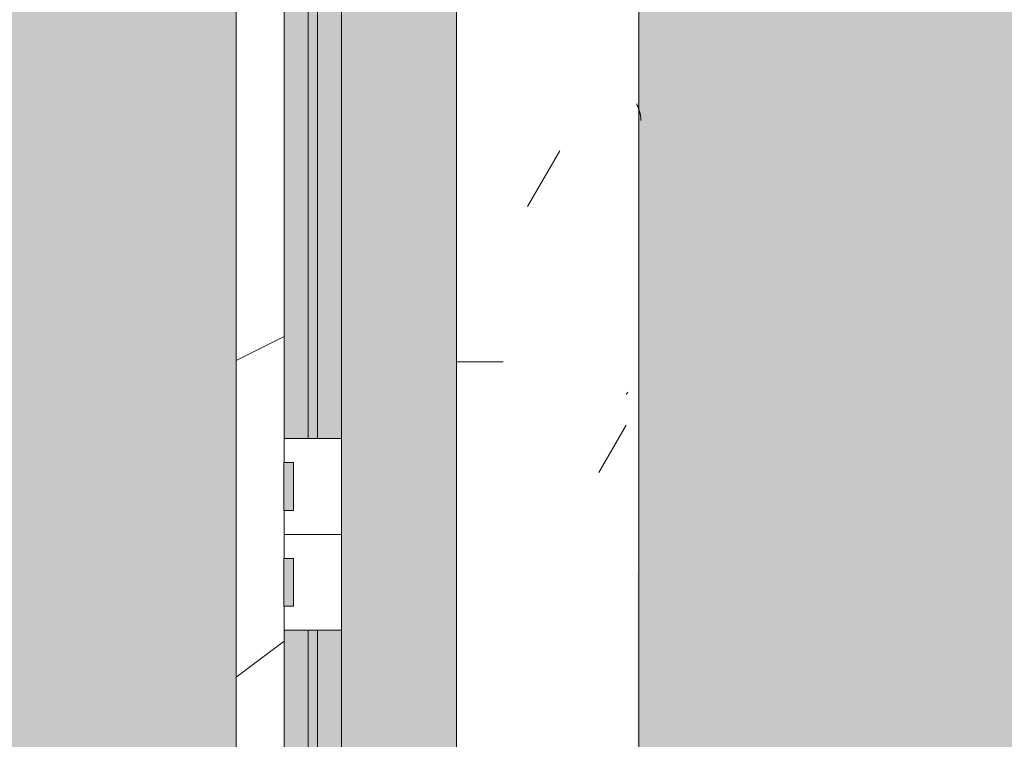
# Model space of a CAD drawing. Header units: millimetres. Extents: x 5980700 to 6194397, y -12939 to 2351883.
# Tile 201 of 587: x 6060451 to 6060965, y -6756 to -6380. Entities that reach past the tile are written whole.
import ezdxf

# ---------------------------------------------------------------- set-up
doc = ezdxf.new("R2010")
doc.units = ezdxf.units.MM
for name, color, linetype, lineweight in [('A-DOOR-FRAM', 31, 'Continuous', 18), ('A-DOOR-GLAZ', 31, 'Continuous', 9), ('A-FLOR-PATT', 8, 'Continuous', 18), ('A-GLAZ', 151, 'Continuous', 9), ('A-GLAZ-SILL', 1, 'Continuous', 9), ('A-WALL', 113, 'Continuous', 18), ('A-WALL-PATT', 111, 'Continuous', 25)]:
    doc.layers.add(name, color=color, linetype=linetype, lineweight=lineweight)
pattern_1 = [(135, (-6648.941, -20191.887), (-449.0128060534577, -449.0128060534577), []), (135, (-6648.941, -20033.137), (-898.0256121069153, 5.684341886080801e-14), []), (135, (-6648.941, -20350.637), (-898.0256121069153, 5.684341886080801e-14), [])]

# ---------------------------------------------------------------- blocks, each defined once
blk = doc.blocks.new('FX-HRT-JANELA_CORRER-4FLS - 270x190cm-4FLS-ALU-3_0cmFolha 5-V49-PLANTA DE CAIMENTO DE PISOS - TÉRREO')
at = {"layer": 'A-DOOR-FRAM', "lineweight": 5}
h = blk.add_hatch(color=251, dxfattribs=at)
h.paths.add_polyline_path([(-50.00000000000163, -77.49999999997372), (-50.00000000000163, -64.99999999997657), (-639.9999999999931, -64.99999999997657), (-639.9999999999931, -77.49999999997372), (-608.7619817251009, -77.49999999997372)])
h.paths.add_polyline_path([(-50.00000000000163, -59.99999999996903), (-50.00000000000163, -47.49999999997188), (-639.9999999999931, -47.49999999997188), (-639.9999999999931, -59.99999999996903), (-608.7619817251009, -59.99999999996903)])
h = blk.add_hatch(color=251, dxfattribs=at)
h.paths.add_polyline_path([(639.9999999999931, -47.49999999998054), (49.99999999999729, -47.49999999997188), (49.99999999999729, -59.9999999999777), (639.9999999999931, -59.9999999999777), (639.9999999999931, -57.49999999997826)])
h.paths.add_polyline_path([(639.9999999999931, -77.49999999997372), (639.9999999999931, -64.99999999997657), (49.99999999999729, -64.99999999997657), (49.99999999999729, -77.49999999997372), (155.8075846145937, -77.49999999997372)])
at = {"layer": 'A-DOOR-GLAZ', "lineweight": 5}
for points in [[(-50.00000000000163, -64.99999999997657), (-50.00000000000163, -59.99999999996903), (-639.9999999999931, -59.99999999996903), (-639.9999999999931, -64.99999999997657), (-608.7619817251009, -64.99999999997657)], [(639.9999999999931, -64.99999999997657), (639.9999999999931, -59.9999999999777), (49.99999999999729, -59.9999999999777), (49.99999999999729, -64.99999999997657), (155.8075846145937, -64.99999999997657)]]:
    blk.add_hatch(color=255, dxfattribs=at).paths.add_polyline_path(points)
at = {"layer": 'A-GLAZ', "lineweight": 5}
h = blk.add_hatch(color=251, dxfattribs=at)
h.paths.add_polyline_path([(1329.999999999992, -17.49999999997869), (1329.999999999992, 12.50000000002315), (-1329.999999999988, 12.50000000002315), (-1329.999999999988, -17.49999999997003), (-639.9999999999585, -17.49999999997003), (-639.9999999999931, -47.49999999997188), (639.9999999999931, -47.49999999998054), (639.9999999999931, -17.49999999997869), (1302.66193412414, -17.49999999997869)])
h.paths.add_polyline_path([(1329.999999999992, -57.49999999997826), (1329.999999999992, -47.49999999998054), (690.0000000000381, -47.49999999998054), (689.9999999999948, -77.49999999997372), (1329.999999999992, -77.49999999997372)])
h.paths.add_polyline_path([(-689.9999999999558, -47.49999999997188), (-1329.999999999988, -47.49999999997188), (-1329.999999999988, -77.49999999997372), (-689.9999999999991, -77.49999999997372), (-689.9999999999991, -57.49999999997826)])
h = blk.add_hatch(dxfattribs=at)
h.set_pattern_fill('FP_71', color=256, style=0, pattern_type=2)
h.set_pattern_definition(pattern_1)
h.paths.add_polyline_path([(0, -47.49999999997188), (-50.00000000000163, -47.49999999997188), (-50.00000000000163, -77.49999999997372), (-37.50000000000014, -77.49999999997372), (-37.50000000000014, -72.49999999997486), (-12.50000000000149, -72.49999999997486), (-12.50000000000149, -77.49999999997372), (0, -77.49999999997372), (0, -57.49999999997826)])
h.paths.add_polyline_path([(-639.9999999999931, -47.49999999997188), (-689.9999999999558, -47.49999999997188), (-689.9999999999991, -77.49999999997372), (-639.9999999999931, -77.49999999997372), (-639.9999999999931, -57.49999999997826)])
h = blk.add_hatch(dxfattribs=at)
h.set_pattern_fill('FP_71', color=256, style=0, pattern_type=2)
h.set_pattern_definition(pattern_1)
h.paths.add_polyline_path([(690.0000000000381, -47.49999999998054), (639.9999999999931, -47.49999999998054), (639.9999999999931, -77.49999999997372), (689.9999999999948, -77.49999999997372), (689.9999999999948, -57.49999999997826)])
h.paths.add_polyline_path([(49.99999999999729, -77.49999999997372), (49.99999999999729, -47.49999999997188), (0, -47.49999999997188), (0, -77.49999999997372), (12.49999999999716, -77.49999999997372), (12.49999999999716, -72.49999999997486), (37.50000000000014, -72.49999999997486), (37.50000000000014, -77.49999999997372)])
for points in [[(-12.50000000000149, -72.49999999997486), (-37.50000000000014, -72.49999999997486), (-37.50000000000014, -77.59999999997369), (-12.50000000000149, -77.49999999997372)], [(37.50000000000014, -72.49999999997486), (12.49999999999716, -72.49999999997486), (12.49999999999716, -77.59999999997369), (37.50000000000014, -77.49999999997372)]]:
    blk.add_hatch(color=137, dxfattribs=at).paths.add_polyline_path(points)
at = {"layer": 'A-DOOR-FRAM', "color": 90, "lineweight": 5}
for p, q in [((-50.00000000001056, -47.49999999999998), (-640.0000000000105, -47.49999999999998)), ((49.99999999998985, -47.49999999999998), (639.9999999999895, -47.49999999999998)), ((-640.0000000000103, -77.49999999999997), (-50.00000000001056, -77.49999999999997)), ((639.9999999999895, -77.49999999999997), (49.99999999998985, -77.49999999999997))]:
    blk.add_line(p, q, dxfattribs=at)
at = {"layer": 'A-DOOR-FRAM', "color": 250, "lineweight": 5}
for p, q in [((-50.00000000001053, -47.49999999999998), (-50.00000000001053, -77.49999999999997)), ((-1.035491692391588e-11, -47.49999999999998), (-50.00000000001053, -47.49999999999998)), ((-1.035491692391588e-11, -47.49999999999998), (49.99999999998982, -47.49999999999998)), ((-1.028723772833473e-11, -77.49999999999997), (-1.035491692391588e-11, -47.49999999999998)), ((-1.042259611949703e-11, -77.49999999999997), (-1.035491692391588e-11, -47.49999999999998)), ((49.99999999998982, -47.49999999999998), (49.99999999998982, -77.49999999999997)), ((-50.00000000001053, -77.49999999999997), (-37.5000000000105, -77.49999999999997)), ((-12.50000000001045, -77.49999999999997), (-1.042259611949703e-11, -77.49999999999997)), ((12.49999999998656, -77.49999999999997), (-1.028723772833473e-11, -77.49999999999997)), ((49.99999999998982, -77.49999999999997), (37.49999999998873, -77.49999999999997))]:
    blk.add_line(p, q, dxfattribs=at)
at = {"layer": 'A-DOOR-GLAZ', "color": 250, "lineweight": 5}
for p, q in [((-50.00000000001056, -59.99999999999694), (-640.0000000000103, -59.99999999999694)), ((-50.00000000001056, -64.99999999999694), (-50.00000000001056, -59.99999999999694)), ((49.99999999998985, -64.99999999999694), (49.99999999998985, -59.99999999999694)), ((49.99999999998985, -59.99999999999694), (639.9999999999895, -59.99999999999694)), ((-640.0000000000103, -64.99999999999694), (-50.00000000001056, -64.99999999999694)), ((639.9999999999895, -64.99999999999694), (49.99999999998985, -64.99999999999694))]:
    blk.add_line(p, q, dxfattribs=at)
at = {"layer": 'A-GLAZ', "color": 90, "lineweight": 5}
for p, q in [((1329.999999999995, 12.49999999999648), (-1330.000000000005, 12.49999999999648)), ((-37.50000000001, -72.50000000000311), (-12.50000000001, -72.50000000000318)), ((-37.50000000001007, -72.5000000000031), (-37.50000000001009, -77.6000000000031)), ((-12.50000000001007, -72.50000000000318), (-12.50000000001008, -77.60000000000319)), ((12.49999999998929, -72.50000000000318), (37.4999999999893, -72.50000000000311)), ((12.49999999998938, -77.60000000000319), (12.49999999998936, -72.50000000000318)), ((37.49999999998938, -77.6000000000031), (37.49999999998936, -72.5000000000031)), ((-12.50000000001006, -77.6000000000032), (-37.50000000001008, -77.60000000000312)), ((37.49999999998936, -77.60000000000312), (12.49999999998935, -77.6000000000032))]:
    blk.add_line(p, q, dxfattribs=at)
blk = doc.blocks.new('FP_51-PLANTA DE CAIMENTO DE PISOS - TÉRREO')
at = {"layer": 'A-GLAZ-SILL', "lineweight": 5}
for p, q in [((-221.2470318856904, 107.8102040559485), (-221.0233147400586, 107.8786702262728)), ((-221.0233147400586, 107.8786702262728), (-220.7995975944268, 107.9444239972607)), ((-220.7995975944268, 107.9444239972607), (-220.5758804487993, 108.007439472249)), ((-220.5758804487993, 108.007439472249), (-220.3521633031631, 108.0676918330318)), ((-220.3521633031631, 108.0676918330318), (-220.1284461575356, 108.1251573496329)), ((-220.1284461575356, 108.1251573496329), (-219.9047290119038, 108.1798133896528)), ((-219.9047290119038, 108.1798133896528), (-219.681011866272, 108.2316384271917)), ((-219.681011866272, 108.2316384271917), (-219.4572947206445, 108.2806120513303)), ((-219.4572947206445, 108.2806120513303), (-219.2335775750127, 108.3267149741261)), ((-219.2335775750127, 108.3267149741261), (-219.0098604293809, 108.3699290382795)), ((-219.0098604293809, 108.3699290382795), (-218.7861432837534, 108.4102372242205)), ((-218.7861432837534, 108.4102372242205), (-218.5624261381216, 108.4476236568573)), ((-218.5624261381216, 108.4476236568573), (-218.3387089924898, 108.4820736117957)), ((-218.3387089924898, 108.4820736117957), (-218.114991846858, 108.5135735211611)), ((-218.114991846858, 108.5135735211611), (-217.8912747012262, 108.5421109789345)), ((-217.8912747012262, 108.5421109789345), (-217.6675575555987, 108.5676747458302)), ((-217.6675575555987, 108.5676747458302), (-217.4438404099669, 108.5902547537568)), ((-217.4438404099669, 108.5902547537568), (-217.2201232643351, 108.6098421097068)), ((-217.2201232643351, 108.6098421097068), (-216.9964061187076, 108.6264290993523)), ((-216.9964061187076, 108.6264290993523), (-216.7726889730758, 108.6400091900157)), ((-216.7726889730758, 108.6400091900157), (-216.5489718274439, 108.6505770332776)), ((-216.5489718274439, 108.6505770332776), (-216.3252546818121, 108.6581284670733)), ((-216.3252546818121, 108.6581284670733), (-216.1015375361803, 108.6626605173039)), ((-224.8265062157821, 106.370996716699), (-224.6027890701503, 106.478503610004)), ((-224.6027890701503, 106.478503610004), (-224.3790719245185, 106.5838495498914)), ((-224.3790719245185, 106.5838495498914), (-224.155354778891, 106.686993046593)), ((-224.155354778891, 106.686993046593), (-223.9316376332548, 106.7878934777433)), ((-223.9316376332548, 106.7878934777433), (-223.7079204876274, 106.886511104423)), ((-223.7079204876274, 106.886511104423), (-223.4842033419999, 106.9828070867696)), ((-223.4842033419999, 106.9828070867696), (-223.2604861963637, 107.0767434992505)), ((-223.2604861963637, 107.0767434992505), (-223.0367690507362, 107.1682833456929)), ((-223.0367690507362, 107.1682833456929), (-222.8130519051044, 107.2573905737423)), ((-222.8130519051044, 107.2573905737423), (-222.5893347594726, 107.3440300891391)), ((-222.5893347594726, 107.3440300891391), (-222.3656176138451, 107.4281677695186)), ((-222.3656176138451, 107.4281677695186), (-222.141900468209, 107.5097704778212)), ((-222.141900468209, 107.5097704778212), (-221.9181833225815, 107.5888060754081)), ((-221.9181833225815, 107.5888060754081), (-221.6944661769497, 107.6652434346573)), ((-221.6944661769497, 107.6652434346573), (-221.4707490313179, 107.7390524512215)), ((-221.4707490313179, 107.7390524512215), (-221.2470318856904, 107.8102040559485)), ((-74.0129320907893, 101.6063863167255), (-74.23896800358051, 101.7596031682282)), ((-73.78689617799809, 101.4529223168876), (-74.0129320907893, 101.6063863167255)), ((-73.56086026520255, 101.2992728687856), (-73.78689617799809, 101.4529223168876)), ((-73.33482435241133, 101.1454997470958), (-73.56086026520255, 101.2992728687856)), ((-73.10878843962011, 100.9916647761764), (-73.33482435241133, 101.1454997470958))]:
    blk.add_line(p, q, dxfattribs=at)
at = {"layer": 'A-GLAZ-SILL', "color": 90, "lineweight": 5}
blk.add_line((1374.999999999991, 107.4999999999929), (-1374.999999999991, 107.4999999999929), dxfattribs=at)
blk = doc.blocks.new('CC_PEITORIL - PEITORIL-V50-PLANTA DE CAIMENTO DE PISOS - TÉRREO')
at = {"layer": 'A-GLAZ-SILL', "lineweight": 5}
h = blk.add_hatch(dxfattribs=at)
h.set_pattern_fill('FP_72', color=256, style=0, pattern_type=2)
h.set_pattern_definition([(90, (-6648.941, -20191.887), (-101.6, 406.4), [33.528, -271.272, 33.528, -1896.872]), (90, (-6648.941, -20191.887), (-101.6, 406.4), [-338.328, -271.272, 33.528, -576.072, -1016]), (90, (-6648.941, -20191.887), (-101.6, 406.4), [-1219.2, 33.528, -271.272, 33.528, -677.672]), (90, (-6648.941, -20191.887), (-101.6, 406.4), [-1557.528, -169.672, 33.528, -474.472]), (210, (-6699.741, -20039.487), (-301.1527240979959, -291.1881810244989), [33.528, -271.272, 33.528, -1896.872]), (210, (-6699.741, -20039.487), (-301.1527240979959, -291.1881810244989), [-338.328, -271.272, 33.528, -576.072, -1016]), (210, (-6699.741, -20039.487), (-301.1527240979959, -291.1881810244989), [-1219.2, 33.528, -271.272, 33.528, -677.672]), (210, (-6699.741, -20039.487), (-301.1527240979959, -291.1881810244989), [-1557.528, -169.672, 33.528, -474.472]), (329.9999999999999, (-6902.941, -19988.687), (402.7527240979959, -115.211818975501), [33.528, -271.272, 33.528, -1896.872]), (329.9999999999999, (-6902.941, -19988.687), (402.7527240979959, -115.211818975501), [-338.328, -271.272, 33.528, -576.072, -1016]), (329.9999999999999, (-6902.941, -19988.687), (402.7527240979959, -115.211818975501), [-1219.2, 33.528, -271.272, 33.528, -677.672]), (329.9999999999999, (-6902.941, -19988.687), (402.7527240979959, -115.211818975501), [-1557.528, -169.672, 33.528, -474.472])])
h.paths.add_polyline_path([(1374.999999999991, 100.9916647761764), (-1374.999999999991, 100.9916647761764), (-1374.999999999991, 77.5000000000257), (-1349.999999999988, 77.5000000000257), (-1349.999999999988, 12.50000000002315), (1349.999999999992, 12.50000000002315), (1349.999999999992, 77.5000000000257), (1374.999999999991, 77.5000000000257), (1374.999999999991, 89.72039300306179)])
h = blk.add_hatch(dxfattribs=at)
h.set_pattern_fill('FP_73', color=256, style=0, pattern_type=2)
h.set_pattern_definition([(306.87, (-8236.440999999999, -19556.887), (-3175.008507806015, 4762.494328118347), [793.75, -7143.75]), (296.565, (-7760.191, -18604.387), (1587.499067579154, -1587.501456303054), [1774.879, -1774.879]), (288.435, (-6966.441, -18604.387), (1587.50290376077, -3174.997452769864), [1004.024, -4016.092])])
h.paths.add_polyline_path([(1374.999999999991, 100.9916647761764), (-1374.999999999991, 100.9916647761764), (-1374.999999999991, 77.5000000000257), (-1349.999999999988, 77.5000000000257), (-1349.999999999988, 12.50000000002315), (1349.999999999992, 12.50000000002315), (1349.999999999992, 77.5000000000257), (1374.999999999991, 77.5000000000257), (1374.999999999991, 89.72039300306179)])
at = {"layer": 'A-GLAZ', "color": 90, "lineweight": 5}
blk.add_blockref('FP_51-PLANTA DE CAIMENTO DE PISOS - TÉRREO', (0, 0), dxfattribs=at)
blk = doc.blocks.new('BE-PMSa-MOD-ARQ-CONEXAODOFUTURO-EX-000-R_rvt-1-PLANTA DE CAIMENTO DE PISOS - TÉRREO')
at = {"layer": 'A-FLOR-PATT', "lineweight": 5}
h = blk.add_hatch(dxfattribs=at)
h.set_pattern_fill('FP_2', color=135, style=0, pattern_type=2)
h.set_pattern_definition([(0, (0, 0), (812.8, 203.2), [33.528, -576.072, 33.528, -576.072, -3251.2]), (0, (0, 0), (812.8, 203.2), [-1219.2, 33.528, -1185.672, 33.528, -576.072, -1422.4]), (0, (0, 0), (812.8, 203.2), [-3048, 33.528, -372.872, 33.528, -982.472]), (120, (304.8, 101.6), (-582.3763620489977, 602.3054481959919), [33.52799999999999, -576.0719999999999, 33.52799999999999, -576.0719999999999, -3251.199999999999]), (120, (304.8, 101.6), (-582.3763620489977, 602.3054481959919), [-1219.2, 33.52799999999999, -1185.672, 33.52799999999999, -576.0719999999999, -1422.4]), (120, (304.8, 101.6), (-582.3763620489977, 602.3054481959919), [-3048, 33.52799999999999, -372.8719999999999, 33.52799999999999, -982.4719999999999]), (240, (406.4, 508), (-230.4236379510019, -805.5054481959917), [33.528, -576.072, 33.528, -576.072, -3251.2]), (240, (406.4, 508), (-230.4236379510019, -805.5054481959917), [-1219.2, 33.528, -1185.672, 33.528, -576.072, -1422.4]), (240, (406.4, 508), (-230.4236379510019, -805.5054481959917), [-3048, 33.528, -372.872, 33.528, -982.472])])
h.paths.add_polyline_path([(13153.13200708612, -10125.84100563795), (14705.38782324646, -10125.84100563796), (14705.38782324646, -9779.8857164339), (14699.38782324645, -9779.8857164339), (14699.38782324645, -9763.237570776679), (14681.68558745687, -9763.757413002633), (14670.96395493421, -9768.482704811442), (14665.88782324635, -9780.73757077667), (14665.88782324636, -9856.278958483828), (14670.73620676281, -9865.0681674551), (14677.45883342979, -9868.493127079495), (14678.38782324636, -9869.242380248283), (14678.38782324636, -9881.040871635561), (14674.1436913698, -9882.10035906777), (14663.09686027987, -9878.012306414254), (14654.48340806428, -9869.156476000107), (14652.0250349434, -9859.981702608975), (14651.89263271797, -9855.73757077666), (14650.88782324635, -9855.73757077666), (14651.89263271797, -9780.73757077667), (14653.73085252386, -9770.127241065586), (14655.24199762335, -9764.487570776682), (14667.13782324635, -9752.591745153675), (14683.38782324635, -9748.23757077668), (14699.38782324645, -9748.23757077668), (14699.38782324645, -9731.589425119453), (14705.38782324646, -9731.589425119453), (14705.38782324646, -9705.737570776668), (14755.38782324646, -9705.737570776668), (14755.38782324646, -9754.737570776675), (14795.38782324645, -9754.737570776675), (14796.02424042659, -9756.737570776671), (14812.38782324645, -9756.737570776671), (14811.36426821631, -9815.737570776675), (14810.34779546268, -9815.737570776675), (14811.47778338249, -9818.171971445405), (14811.43015556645, -9819.291362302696), (14811.44856252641, -9820.918341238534), (14827.38782324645, -9827.197475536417), (14827.38782324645, -10125.84100563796), (21231.38515489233, -10125.84100563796), (21231.38515489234, 5919.158994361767), (12003.88515489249, 5918.472013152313), (12003.8851548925, 5447.158205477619), (12268.88333741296, 5447.158205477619), (12268.88333741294, 4674.158994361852), (15653.88333741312, 4674.158994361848), (15653.88333741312, 5447.158205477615), (15923.88333741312, 5447.15820547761), (15923.88333741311, 4674.158994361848), (19999.38682609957, 4674.158994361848), (19999.38682609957, 5447.158205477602), (20269.38682609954, 5447.158205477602), (20269.38682609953, 4280.731645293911), (20299.38682609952, 4280.731645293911), (20298.51487451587, 1530.731645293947), (20269.38682609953, 1530.731645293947), (20269.38682609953, 1143.558994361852), (20299.38682609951, 1143.558994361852), (20298.51487451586, -1606.441005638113), (20269.38682609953, -1606.441005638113), (20269.38682609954, -2040.191005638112), (20299.38682609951, -2040.191005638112), (20298.51487451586, -4790.191005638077), (20269.38682609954, -4790.191005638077), (20269.38682609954, -5273.941005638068), (20299.38682609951, -5273.941005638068), (20298.51487451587, -8023.941005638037), (20269.38682609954, -8023.941005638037), (20269.38682609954, -9308.841005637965), (19999.38682609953, -9308.841005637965), (19999.38682609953, -8513.841794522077), (19913.38333741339, -8513.841794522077), (19913.38333741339, -8347.825683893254), (19635.38599049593, -8347.825683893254), (19635.38599049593, -8377.825683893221), (16285.38599049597, -8376.953732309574), (16285.38599049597, -8347.825683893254), (15971.88333741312, -8347.825683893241), (15971.88333741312, -8513.84179452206), (15921.38515489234, -8513.84179452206), (15921.38515489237, -9312.594001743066), (15651.38515489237, -9312.594001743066), (15651.3851548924, -8513.84179452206), (15603.38515489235, -8513.841794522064), (15603.38515489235, -8377.825683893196), (12316.88333741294, -8377.82568389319), (12316.88333741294, -8513.841794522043), (12268.88333741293, -8513.841794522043), (12268.88333741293, -9312.59400174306), (11998.88333741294, -9312.59400174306), (11998.88333741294, -8513.841794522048), (11950.88333741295, -8513.841794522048), (11950.88333741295, -8347.825683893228), (11867.63333741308, -8347.825683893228), (11867.63333741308, -8377.82568389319), (8517.633337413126, -8376.953732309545), (8517.633337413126, -8347.825683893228), (8434.383337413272, -8347.825683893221), (8434.383337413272, -8468.841794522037), (8419.38333741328, -8468.841794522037), (8419.38333741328, -8498.841794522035), (8434.383337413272, -8498.841794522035), (8434.383337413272, -8513.841794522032), (8386.383337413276, -8513.841794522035), (8386.383337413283, -9312.594001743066), (8116.383337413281, -9312.594001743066), (8116.383337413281, -9125.841005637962), (2121.38333741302, -9125.841005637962), (2121.38333741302, -9312.594001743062), (1851.383337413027, -9312.594001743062), (1851.383337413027, -9125.841005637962), (-4143.616662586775, -9125.841005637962), (-4143.616662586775, -9312.594001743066), (-4413.616662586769, -9312.594001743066), (-4413.616662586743, -8513.841794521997), (-4461.61666258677, -8513.841794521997), (-4461.61666258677, -8498.841794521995), (-4446.616662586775, -8498.841794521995), (-4446.616662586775, -8468.841794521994), (-4461.61666258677, -8468.841794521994), (-4461.61666258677, -8347.825683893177), (-4547.366662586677, -8347.825683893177), (-4547.366662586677, -8377.825683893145), (-7897.36666258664, -8376.953732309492), (-7897.36666258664, -8347.825683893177), (-7983.116662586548, -8347.825683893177), (-7983.116662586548, -8513.841794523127), (-8031.114845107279, -8513.841794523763), (-8031.114845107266, -9308.841005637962), (-8301.114845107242, -9308.841005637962), (-8301.114845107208, -8513.84179452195), (-8349.116662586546, -8513.841794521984), (-8349.116662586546, -8347.825683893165), (-8354.864845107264, -8347.825683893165), (-8354.864845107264, -8377.825683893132), (-11704.86484510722, -8376.953732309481), (-11704.86484510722, -8347.825683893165), (-11710.61666258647, -8347.825683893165), (-11710.61666258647, -8513.841794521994), (-11758.61484510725, -8513.841794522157), (-11758.61484510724, -9308.841005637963), (-12028.61484510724, -9308.841005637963), (-12028.61484510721, -8513.841794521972), (-12076.61666258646, -8513.841794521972), (-12076.61666258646, -8347.825683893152), (-12498.61666258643, -8347.825683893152), (-12498.61666258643, -8377.82568389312), (-15848.61666258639, -8376.953732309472), (-15848.61666258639, -8347.825683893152), (-16270.61666258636, -8347.82568389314), (-16270.61666258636, -8513.841794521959), (-16356.6158860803, -8513.84179452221), (-16356.61588608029, -9308.841005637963), (-16626.61588608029, -9308.841005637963), (-16626.61588608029, -7987.079408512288), (-16656.61588608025, -7987.079408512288), (-16655.74393449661, -5237.079408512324), (-16626.61588608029, -5237.079408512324), (-16626.61588608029, -4803.341005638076), (-16656.61588608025, -4803.341005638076), (-16655.7439344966, -2053.341005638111), (-16626.61588608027, -2053.341005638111), (-16626.61588608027, -1620.841794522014), (-16656.61588608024, -1620.841794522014), (-16655.74393449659, 1129.158205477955), (-16626.61588608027, 1129.158205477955), (-16626.61588608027, 1534.158205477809), (-16656.61588608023, 1534.158205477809), (-16655.74393449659, 4284.158205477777), (-16626.61588608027, 4284.158205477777), (-16626.61588608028, 5479.158994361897), (-16356.61588608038, 5479.158994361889), (-16356.61588608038, 4674.158994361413), (-12028.61666258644, 4674.158994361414), (-12028.61666258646, 5447.158205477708), (-11733.61666258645, 5446.941285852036), (-11733.61666258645, 4674.158994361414), (-8301.114845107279, 4674.158994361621), (-8301.114845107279, 5447.158205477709), (-8031.114845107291, 5447.158205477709), (-8031.114845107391, 5919.158994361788), (-17588.61484510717, 5919.158994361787), (-17588.6148451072, -10125.84100563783), (8442.166919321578, -10125.84100563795)])
h.paths.add_polyline_path([(14664.88301377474, -9780.73757077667), (14665.63226694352, -9779.779781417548), (14664.44050548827, -9775.73581322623)])
h.paths.add_polyline_path([(-16089.6590788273, -8758.10531785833), (-16115.54098333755, -8754.697900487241), (-16139.6590788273, -8744.707858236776), (-16160.36975694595, -8728.815995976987), (-16176.26161920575, -8708.105317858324), (-16186.2516614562, -8683.987222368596), (-16189.6590788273, -8658.105317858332), (-16186.2516614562, -8632.223413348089), (-16176.26161920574, -8608.105317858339), (-16160.36975694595, -8587.39463973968), (-16139.6590788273, -8571.502777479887), (-16115.54098333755, -8561.512735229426), (-16089.6590788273, -8558.105317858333), (-16063.77717431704, -8561.512735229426), (-16039.65907882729, -8571.502777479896), (-16018.94840070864, -8587.394639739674), (-16003.05653844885, -8608.105317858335), (-15993.06649619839, -8632.22341334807), (-15989.6590788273, -8658.105317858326), (-15993.06649619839, -8683.987222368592), (-16003.05653844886, -8708.10531785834), (-16018.94840070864, -8728.815995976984), (-16039.65907882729, -8744.707858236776), (-16063.77717431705, -8754.697900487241)])
h.paths.add_polyline_path([(19732.71217533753, -8754.668450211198), (19706.83027082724, -8751.260990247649), (19682.71217533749, -8741.270823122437), (19660.00862136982, -8722.781563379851), (19646.10963495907, -8704.667825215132), (19636.11959270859, -8680.54942825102), (19632.71217533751, -8648.664394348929), (19632.71217533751, -8622.782813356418), (19636.11959270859, -8596.901232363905), (19646.10963495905, -8572.783438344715), (19662.00149721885, -8552.073019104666), (19682.71217533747, -8536.181355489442), (19706.83027082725, -8526.191438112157), (19732.7121753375, -8522.784063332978), (19758.59407984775, -8526.191438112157), (19782.71217533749, -8536.181355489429), (19803.42285345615, -8552.073019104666), (19819.31471571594, -8572.783438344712), (19829.30475796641, -8596.901232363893), (19832.7121753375, -8628.39034617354), (19832.7121753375, -8654.66720021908), (19827.88084468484, -8683.987101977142), (19816.67739151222, -8708.104895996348), (19803.42285345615, -8725.378762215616), (19782.71217533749, -8741.27082312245), (19758.59407984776, -8751.260990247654)])
h.paths.add_polyline_path([(15648.38515489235, -8468.841794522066), (15650.88333741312, -8468.841794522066), (15650.88333741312, -8347.825683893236), (15648.38515489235, -8347.825683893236), (15648.38515489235, -8375.919436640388)])
h.paths.add_polyline_path([(-15957.766248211, 4689.65210732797), (-15964.016248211, 4691.326789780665), (-15966.60508297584, 4693.313272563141), (-15969.84032103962, 4698.916869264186), (-15969.84032103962, 4705.387345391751), (-15966.60508297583, 4710.990942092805), (-15961.00148627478, 4714.226180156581), (-15954.53101014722, 4714.226180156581), (-15948.92741344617, 4710.990942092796), (-15945.69217538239, 4705.387345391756), (-15945.69217538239, 4698.916869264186), (-15948.92741344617, 4693.313272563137), (-15954.53101014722, 4690.078034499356)])
h.paths.add_polyline_path([(19572.98503538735, 4699.192323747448), (19566.73503538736, 4700.867006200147), (19564.14620062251, 4702.853488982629), (19560.91096255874, 4708.45708568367), (19560.91096255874, 4714.927561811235), (19564.14620062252, 4720.531158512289), (19569.74979732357, 4723.766396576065), (19576.22027345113, 4723.766396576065), (19581.82387015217, 4720.53115851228), (19585.05910821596, 4714.927561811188), (19585.05910821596, 4708.457085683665), (19581.82387015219, 4702.853488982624), (19576.22027345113, 4699.618250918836)])
h.paths.add_polyline_path([(19732.7121753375, 4730.240264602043), (19706.83027082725, 4733.647681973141), (19682.7121753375, 4743.637724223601), (19662.00149721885, 4759.529586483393), (19646.10963495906, 4780.240264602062), (19636.11959270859, 4804.358360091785), (19632.71217533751, 4830.240264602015), (19636.11959270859, 4856.122169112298), (19646.10963495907, 4880.240264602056), (19662.00149721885, 4900.950942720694), (19682.7121753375, 4916.84280498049), (19706.83027082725, 4926.832847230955), (19732.7121753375, 4930.240264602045), (19758.59407984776, 4926.832847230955), (19782.71217533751, 4916.842804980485), (19803.42285345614, 4900.950942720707), (19819.31471571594, 4880.240264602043), (19829.30475796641, 4856.122169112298), (19832.7121753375, 4830.24026460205), (19829.30475796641, 4804.358360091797), (19819.31471571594, 4780.240264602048), (19803.42285345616, 4759.529586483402), (19782.71217533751, 4743.63772422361), (19758.59407984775, 4733.647681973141)])
h.paths.add_polyline_path([(-16089.6590788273, 4736.408178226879), (-16115.54098333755, 4739.815595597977), (-16139.6590788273, 4749.805637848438), (-16160.36975694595, 4765.697500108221), (-16176.26161920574, 4786.408178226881), (-16186.2516614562, 4810.526273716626), (-16189.6590788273, 4836.408178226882), (-16186.2516614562, 4862.29008273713), (-16176.26161920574, 4886.408178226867), (-16160.36975694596, 4907.118856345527), (-16139.6590788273, 4923.010718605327), (-16115.54098333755, 4933.000760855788), (-16089.6590788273, 4936.408178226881), (-16063.77717431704, 4933.000760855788), (-16039.6590788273, 4923.010718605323), (-16018.94840070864, 4907.118856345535), (-16003.05653844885, 4886.408178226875), (-15993.06649619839, 4862.29008273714), (-15989.6590788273, 4836.408178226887), (-15993.06649619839, 4810.526273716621), (-16003.05653844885, 4786.408178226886), (-16018.94840070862, 4765.697500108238), (-16039.6590788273, 4749.805637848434), (-16063.77717431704, 4739.815595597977)])
h = blk.add_hatch(dxfattribs=at)
h.set_pattern_fill('FP_109', color=133, style=0, pattern_type=2)
h.set_pattern_definition([(49.99999999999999, (0, 0), (182.184668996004, -15.93908553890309), [19.05, -209.55]), (355, (0, 0), (-35.24242749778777, 191.0566080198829), [15.24, -167.64]), (100.451, (15.182, -1.328), (146.9425016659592, 175.1166878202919), [16.19, -178.09]), (46.184, (0, 50.8), (271.0788941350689, -42.04327417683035), [28.575, -314.325]), (96.636, (22.59, 47.297), (237.4025071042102, 247.4272132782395), [24.285, -267.135]), (351.184, (0, 50.8), (237.404605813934, 247.4251178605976), [22.86, -251.46]), (21, (25.4, 38.1), (151.6148798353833, -102.2655185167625), [19.05, -209.55]), (326, (25.4, 38.1), (61.80235996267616, 184.1877424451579), [15.24, -167.64]), (71.45100000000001, (38.035, 29.578), (213.4170626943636, 81.92136778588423), [16.19, -178.09]), (37.50000000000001, (0, 0), (3.08832282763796, 84.55507579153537), [8.382, -157.226, 8.382, -161.798, -168.275]), (37.50000000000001, (0, 0), (3.08832282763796, 84.55507579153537), [-335.788, 8.382, -159.893]), (7.499999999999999, (0, 0), (66.81943811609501, 100.1807470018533), [8.382, -88.646, 8.382, -153.416, -64.135]), (7.499999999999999, (0, 0), (66.81943811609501, 100.1807470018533), [-258.826, 8.382, -55.753]), (327.5, (-56.642, 0), (135.5904877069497, -5.7289126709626), [8.382, -55.118, 8.382, -189.738, -262.89]), (327.5, (-56.642, 0), (135.5904877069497, -5.7289126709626), [-261.62, 8.382, -254.508]), (317.5, (-82.042, 0), (148.1288864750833, 25.42676126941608), [8.382, -74.168, 8.382, -123.19, -186.69]), (317.5, (-82.042, 0), (148.1288864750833, 25.42676126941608), [-214.122, 8.382, -178.308])])
h.paths.add_polyline_path([(-4441.627696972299, -8177.825683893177), (-4441.627696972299, -8167.82568389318), (-4451.627696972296, -8167.82568389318), (-4451.627696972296, -8177.825683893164)])
h.paths.add_polyline_path([(20075.50989163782, -8167.825683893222), (20089.3868260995, -8167.825683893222), (20089.38682609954, -5194.841794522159), (19913.38333741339, -5194.841794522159), (19913.38333741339, -4838.84179452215), (20089.38682609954, -4838.841794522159), (20089.38682609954, -2003.841794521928), (19923.3833374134, -2003.841794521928), (19923.38333741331, -1915.841005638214), (15956.88333741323, -1915.841005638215), (15956.88333741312, -2008.841794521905), (15620.88333741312, -2008.841794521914), (15620.88333741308, -1915.841005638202), (12301.88333741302, -1915.841005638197), (12301.88333741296, -2008.841794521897), (11965.88333741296, -2008.84179452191), (11965.88333741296, -1915.841005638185), (9479.379702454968, -1915.841005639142), (9479.379702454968, -1900.841005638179), (8579.379702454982, -1900.841005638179), (8579.379702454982, -2050.841005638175), (11830.88333741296, -2050.841005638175), (11830.88333741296, -2143.841794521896), (12436.88333741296, -2143.841794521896), (12436.88333741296, -2050.84100563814), (15485.88333741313, -2050.841005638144), (15485.88333741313, -2143.841794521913), (16091.88333741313, -2143.841794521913), (16091.88333741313, -2050.841005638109), (19788.3833374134, -2050.841005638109), (19788.3833374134, -2138.841794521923), (19964.38682609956, -2138.841794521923), (19964.38682609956, -4713.841794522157), (19788.3833374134, -4713.841794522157), (19788.3833374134, -5319.841794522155), (19964.38682609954, -5319.841794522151), (19964.38682609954, -8042.825683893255), (8511.785154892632, -8042.825683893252), (8511.785154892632, -4063.84179452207), (8559.379702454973, -4063.841794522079), (8559.379702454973, -3457.84179452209), (8511.785154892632, -3457.84179452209), (8511.785154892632, -2770.84100563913), (8500.374635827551, -2770.84100563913), (8500.374635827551, -2640.841005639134), (8511.785154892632, -2640.841005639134), (8511.785154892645, -2138.841794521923), (8549.379702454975, -2138.826511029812), (8549.379702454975, -1900.841005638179), (8539.379702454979, -1900.841005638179), (8539.379702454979, -1915.841005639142), (8424.379702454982, -1915.841005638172), (8424.379702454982, -2003.841794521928), (8386.785154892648, -2003.841794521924), (8386.785154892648, -3582.841794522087), (8434.379702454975, -3582.841794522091), (8434.379702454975, -3938.841794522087), (8386.78515489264, -3938.841794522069), (8386.78515489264, -8167.825683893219), (19983.39944753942, -8167.825683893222)])
h.paths.add_polyline_path([(-4451.627696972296, -8167.82568389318), (-4451.627696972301, -1915.841005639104), (-4556.62769697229, -1915.841005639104), (-4556.62769697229, -1900.841005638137), (-4566.627696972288, -1900.841005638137), (-4566.627696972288, -2740.841005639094), (-4556.627696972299, -2740.841005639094), (-4556.627696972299, -2751.841005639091), (-4536.622630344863, -2751.841005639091), (-4536.622630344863, -2640.841005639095), (-4517.622630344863, -2640.841005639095), (-4517.622630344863, -2770.841005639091), (-4556.627696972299, -2770.841005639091), (-4556.627696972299, -2780.841005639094), (-4566.627696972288, -2780.841005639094), (-4566.627696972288, -2820.841005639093), (-4576.627696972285, -2820.841005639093), (-4576.627696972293, -8042.825683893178), (-16321.61588607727, -8042.825683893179), (-16321.61588608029, -5319.841794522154), (-16145.61666258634, -5319.841794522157), (-16145.61666258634, -4713.841794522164), (-16321.61588608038, -4713.841794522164), (-16321.61588608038, -2138.841794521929), (-16145.61666258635, -2138.841794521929), (-16145.61666258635, -2050.841005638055), (-12201.61666258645, -2050.841005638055), (-12201.61666258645, -2138.841794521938), (-11585.61666258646, -2138.841794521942), (-11585.61666258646, -2050.841005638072), (-8474.116662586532, -2050.841005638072), (-8474.116662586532, -2138.841794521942), (-7858.116662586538, -2138.841794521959), (-7858.116662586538, -2050.841005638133), (-4596.627696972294, -2049.966749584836), (-4596.627696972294, -1900.841005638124), (-5496.627696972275, -1900.841005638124), (-5496.627696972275, -1915.841005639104), (-7993.116662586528, -1915.841005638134), (-7993.116662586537, -2003.841794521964), (-8339.116662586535, -2003.841794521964), (-8339.116662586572, -1915.841005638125), (-11720.6166625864, -1915.841005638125), (-11720.61666258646, -2003.841794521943), (-12066.61666258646, -2003.841794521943), (-12066.61666258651, -1915.841005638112), (-16280.61666258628, -1915.841005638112), (-16280.61666258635, -2003.84179452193), (-16446.61588608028, -2003.84179452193), (-16446.61588608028, -4838.841794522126), (-16270.61666258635, -4838.841794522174), (-16270.61666258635, -5194.841794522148), (-16446.61588608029, -5194.841794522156), (-16446.61588608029, -8167.825683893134), (-4512.987072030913, -8167.825683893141)])
h.paths.add_polyline_path([(-6183.614845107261, -327.1176804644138), (-6183.612822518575, -327.1195872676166), (-6151.433903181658, -327.1195872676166)])
h.paths.add_polyline_path([(-6183.614845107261, -1157.117680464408), (-6183.612822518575, -1157.119587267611), (-6174.673446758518, -1157.119587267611)])
h.paths.add_polyline_path([(9914.343509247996, -1770.841005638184), (10006.38515489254, -1770.841005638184), (10006.38515489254, -14.61798700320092), (9529.379702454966, -14.61798700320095), (9529.379702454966, -29.61798700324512), (9479.379702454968, -29.61798700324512), (9479.379702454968, -14.61798700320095), (8539.379702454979, -14.617987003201), (8539.379702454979, -29.61798700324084), (8489.37970245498, -28.80444696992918), (8489.37970245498, -14.617987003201), (-2271.114845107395, -14.6179870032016), (-2271.114845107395, -29.61036006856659), (-2321.114845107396, -29.61036006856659), (-2321.114845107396, -14.6179870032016), (-3061.11484510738, -14.61798700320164), (-3061.11484510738, -29.6103600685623), (-3111.114845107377, -29.61036006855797), (-3111.114845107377, -14.61798700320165), (-3280.616662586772, -14.61798700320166), (-3280.616662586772, -29.61036006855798), (-3330.616662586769, -29.61036006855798), (-3330.616662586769, -14.61798700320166), (-4070.616662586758, -14.6179870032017), (-4070.616662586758, -29.61036006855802), (-4120.616662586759, -29.61036006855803), (-4120.616662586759, -14.6179870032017), (-4506.627696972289, -14.61798700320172), (-4506.627696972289, -29.61036006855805), (-4556.62769697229, -29.61036006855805), (-4556.62769697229, -14.61798700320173), (-5496.627696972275, -14.61798700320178), (-5496.627696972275, -29.61036006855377), (-5546.627696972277, -29.61036006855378), (-5546.627696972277, -14.61798700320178), (-6183.614845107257, -14.61798700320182), (-6183.614845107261, -1770.841005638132), (-5546.627696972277, -1770.841005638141), (-5546.627696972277, -1755.841005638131), (-5496.627696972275, -1755.841005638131), (-5496.627696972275, -1770.841005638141), (-4556.62769697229, -1770.841005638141), (-4556.62769697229, -1755.841005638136), (-4506.627696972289, -1755.841005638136), (-4506.627696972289, -1770.841005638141), (-4436.616662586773, -1770.841005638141), (-4436.616662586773, -1682.841794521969), (-4120.616662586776, -1682.841794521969), (-4120.616662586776, -1770.841005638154), (-1313.614873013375, -1770.841005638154), (-1313.614873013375, -1755.841005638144), (-1243.614873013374, -1755.841005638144), (-1243.614873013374, -1770.841005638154), (-403.6148730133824, -1770.841005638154), (-403.6148730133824, -1755.841005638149), (-333.6148730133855, -1755.841005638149), (-333.6148730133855, -1770.841005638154), (748.3833374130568, -1770.841005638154), (748.3833374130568, -1755.841005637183), (818.3833374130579, -1755.841005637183), (818.3833374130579, -1770.841005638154), (1678.38333741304, -1770.841005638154), (1678.38333741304, -1620.841005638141), (-3970.61666258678, -1620.841005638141), (-3970.61666258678, -1532.841794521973), (-4586.616662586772, -1532.841794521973), (-4586.616662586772, -1620.841005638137), (-6033.61484510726, -1620.841005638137), (-6033.61484510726, -164.6179870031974), (9856.385154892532, -164.6179870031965), (9856.385154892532, -1620.841005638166), (8559.379702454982, -1620.841005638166), (8559.379702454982, -1532.841794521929), (7943.379702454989, -1532.841794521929), (7943.379702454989, -1620.841005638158), (2294.383337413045, -1620.970226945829), (2294.383337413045, -1770.841005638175), (3154.383337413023, -1770.841005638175), (3154.383337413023, -1755.841005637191), (3224.383337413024, -1755.841005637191), (3224.383337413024, -1770.841005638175), (4236.385126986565, -1770.841005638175), (4236.385126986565, -1755.841005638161), (4306.385126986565, -1755.841005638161), (4306.385126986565, -1770.841005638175), (5146.385126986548, -1770.841005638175), (5146.385126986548, -1755.841005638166), (5216.38512698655, -1755.841005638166), (5216.38512698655, -1770.841005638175), (8093.379702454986, -1770.841005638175), (8093.379702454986, -1682.841794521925), (8409.379702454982, -1682.841794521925), (8409.379702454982, -1770.841005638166), (8489.37970245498, -1770.841005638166), (8489.37970245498, -1755.841005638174), (8539.379702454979, -1755.841005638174), (8539.379702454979, -1770.841005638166), (9479.379702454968, -1770.841005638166), (9479.379702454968, -1755.841005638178), (9529.379702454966, -1755.841005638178), (9529.379702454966, -1770.841005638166), (9856.385154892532, -1770.841005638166)])
h.paths.add_polyline_path([(2264.383337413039, -1770.841005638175), (2264.383337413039, -1527.841794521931), (1708.383337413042, -1527.841794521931), (1708.383337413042, -1770.841005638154), (1718.38333741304, -1770.841005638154), (1718.38333741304, -1755.841005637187), (1788.383337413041, -1755.841005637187), (1788.383337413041, -1770.841005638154), (1833.383337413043, -1770.841005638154), (1833.383337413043, -1677.841794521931), (2139.383337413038, -1677.841794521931), (2139.383337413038, -1770.841005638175), (2184.38333741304, -1770.841005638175), (2184.38333741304, -1755.841005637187), (2254.383337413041, -1755.841005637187), (2254.383337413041, -1770.841005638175), (2259.025241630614, -1770.841005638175)])
h.paths.add_polyline_path([(16686.35582290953, -1755.841005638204), (19923.38333741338, -1755.841005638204), (19923.3833374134, -1667.841794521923), (20089.38682609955, -1667.841794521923), (20089.38682609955, 1166.15820547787), (19913.38333741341, 1166.158205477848), (19913.38333741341, 1522.158205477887), (20089.38682609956, 1522.158205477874), (20089.38682609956, 4296.158205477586), (19913.3833374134, 4296.158205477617), (19913.38333741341, 4461.658994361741), (15971.88333741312, 4461.658994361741), (15971.88333741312, 4296.158205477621), (15605.88333741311, 4296.158205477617), (15605.88333741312, 4461.658994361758), (12316.88333741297, 4461.658994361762), (12316.88333741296, 4296.158205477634), (11950.88333741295, 4296.158205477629), (11950.88333741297, 4461.658994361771), (8424.379702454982, 4461.658994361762), (8424.379702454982, 140.3820129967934), (8489.37970245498, 140.3820129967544), (8489.37970245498, 130.3820129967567), (8539.379702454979, 130.382012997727), (8539.379702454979, 115.3820129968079), (8549.379702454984, 115.3820129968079), (8549.379702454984, 955.3820129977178), (8539.379702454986, 955.3820129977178), (8539.379702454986, 966.3820129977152), (8519.374635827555, 966.382012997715), (8519.374635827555, 855.3820129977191), (8500.374635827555, 855.3820129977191), (8500.374635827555, 985.382012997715), (8539.379702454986, 985.3820129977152), (8539.379702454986, 995.3820129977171), (8549.379702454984, 995.3820129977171), (8549.379702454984, 4336.658994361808), (11825.88333741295, 4336.658994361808), (11825.88333741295, 4171.158205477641), (12441.88333741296, 4171.158205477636), (12441.88333741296, 4336.658994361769), (15480.88333741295, 4336.658994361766), (15480.88333741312, 4171.158205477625), (16096.88333741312, 4171.15820547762), (16097.48518693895, 4336.658994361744), (19788.3833374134, 4336.658994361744), (19788.38333741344, 4171.158205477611), (19964.38682609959, 4171.158205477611), (19964.38682609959, 1647.158205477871), (19788.38333741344, 1647.158205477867), (19788.38333741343, 1041.158205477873), (19964.38682609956, 1041.158205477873), (19964.38682609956, -1532.841794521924), (19788.38333741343, -1532.841794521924), (19788.38333741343, -1620.841005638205), (16091.88333741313, -1620.841005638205), (16091.88333741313, -1527.84179452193), (15485.88333741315, -1527.841794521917), (15485.88333741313, -1620.841005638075), (12436.88333741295, -1620.841005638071), (12436.88333741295, -1527.841794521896), (11830.88333741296, -1527.841794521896), (11830.88333741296, -1620.841005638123), (10286.38515489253, -1620.841005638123), (10286.38515489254, 265.3820129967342), (8579.379702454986, 265.3820129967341), (8579.379702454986, 115.3820129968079), (9479.379702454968, 115.3820129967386), (9479.379702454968, 130.3820129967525), (9509.37970245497, 130.3820129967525), (9509.37970245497, 140.3820129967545), (10161.38515489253, 140.3820129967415), (10161.38515489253, -1755.841005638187), (11965.88333741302, -1755.841005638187), (11965.88333741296, -1662.841794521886), (12301.88333741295, -1662.84179452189), (12301.88333741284, -1755.841005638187), (15620.88333741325, -1755.841005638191), (15620.88333741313, -1662.841794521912), (15956.88333741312, -1662.841794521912), (15956.88333741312, -1755.841005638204), (16417.78746090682, -1755.841005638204)])
h.paths.add_polyline_path([(-6868.469615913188, -1755.841005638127), (-6338.614845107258, -1755.841005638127), (-6338.614845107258, 140.3896399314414), (-5546.627696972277, 140.3896399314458), (-5546.627696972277, 130.3896399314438), (-5496.627696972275, 130.389639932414), (-5496.627696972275, 115.3896399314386), (-4596.627696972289, 115.3896399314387), (-4596.627696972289, 265.3896399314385), (-6463.614845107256, 265.3896399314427), (-6463.614845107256, -1620.841005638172), (-7858.116662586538, -1620.841005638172), (-7858.116662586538, -1532.841794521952), (-8474.116662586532, -1532.841794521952), (-8474.116662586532, -1620.84100563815), (-11585.61666258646, -1620.84100563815), (-11585.61666258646, -1532.841794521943), (-12201.61666258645, -1532.841794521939), (-12201.61666258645, -1620.841005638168), (-16145.61666258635, -1620.841005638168), (-16145.61666258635, -1532.841794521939), (-16321.61588608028, -1532.841794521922), (-16321.61588608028, 1041.158205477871), (-16145.61666258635, 1041.158205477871), (-16145.61666258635, 1647.158205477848), (-16321.6158860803, 1647.158205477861), (-16321.6158860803, 4171.158205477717), (-16145.61666258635, 4171.158205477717), (-16145.61666258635, 4337.158913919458), (-12201.61666258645, 4337.158913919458), (-12201.61666258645, 4171.158205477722), (-11585.61666258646, 4171.158205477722), (-11585.61666258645, 4337.158913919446), (-8474.116662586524, 4337.158913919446), (-8474.116662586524, 4171.158205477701), (-7858.116662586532, 4171.158205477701), (-7858.116662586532, 4337.158913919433), (-4576.627696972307, 4337.158913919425), (-4576.627696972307, 1035.389639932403), (-4566.627696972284, 1035.389639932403), (-4566.627696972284, 995.3896399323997), (-4556.62769697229, 995.3896399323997), (-4556.62769697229, 985.3896399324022), (-4517.622630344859, 985.3896399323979), (-4517.622630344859, 855.389639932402), (-4536.622630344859, 855.389639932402), (-4536.622630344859, 966.3896399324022), (-4556.62769697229, 966.3896399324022), (-4556.62769697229, 955.3896399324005), (-4566.627696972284, 955.3896399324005), (-4566.627696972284, 115.3896399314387), (-4556.62769697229, 115.3896399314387), (-4556.62769697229, 130.3896399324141), (-4506.627696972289, 130.3896399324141), (-4506.627696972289, 140.3896399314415), (-4451.627696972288, 140.3896399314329), (-4451.711295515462, 4461.658994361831), (-7983.116662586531, 4461.65899436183), (-7983.116662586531, 4296.158205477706), (-8349.116662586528, 4296.158205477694), (-8349.200261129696, 4461.658994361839), (-11710.61666258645, 4461.658994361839), (-11710.61666258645, 4296.158205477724), (-12076.61666258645, 4296.158205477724), (-12076.7002611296, 4461.658994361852), (-16280.61666258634, 4461.658994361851), (-16280.61666258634, 4306.158205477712), (-16446.61588608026, 4306.158205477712), (-16446.61588608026, 1512.158205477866), (-16280.61666258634, 1512.158205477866), (-16280.61666258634, 1497.158205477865), (-16270.61666258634, 1497.158205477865), (-16270.61666258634, 1166.158205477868), (-16446.61588608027, 1166.158205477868), (-16446.61588608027, -1667.841794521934), (-16280.61666258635, -1667.841794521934), (-16280.61666258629, -1755.841005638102), (-12066.61666258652, -1755.841005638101), (-12066.61666258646, -1667.841794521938), (-11720.61666258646, -1667.841794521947), (-11720.61666258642, -1755.841005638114), (-8339.116662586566, -1755.841005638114), (-8339.116662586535, -1667.841794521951), (-7993.116662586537, -1667.841794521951), (-7993.116662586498, -1755.841005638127), (-7457.340251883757, -1755.841005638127)])
h.paths.add_polyline_path([(10006.38316409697, -1157.11958726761), (10006.38515489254, -1157.117680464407), (9997.443780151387, -1157.11958726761)])
h.paths.add_polyline_path([(10006.38316409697, -327.1195872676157), (10006.38515489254, -327.1176804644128), (9997.443780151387, -327.1195872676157)])
h.paths.add_polyline_path([(7264.425647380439, 115.3820129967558), (7919.878136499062, 115.3820129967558), (7919.878136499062, 265.3820129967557), (6363.379702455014, 265.3820129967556), (6363.379702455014, 115.3820129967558)])
h.paths.add_polyline_path([(6323.379702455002, 115.3820129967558), (6333.379702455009, 115.3820129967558), (6333.379702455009, 265.3820129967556), (2116.385126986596, 265.3820129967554), (2116.385126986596, 1037.158205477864), (2296.38333741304, 1037.158205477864), (2296.38333741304, 1651.158205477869), (2116.385126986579, 1651.158205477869), (2116.385126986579, 2814.158994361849), (1966.385126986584, 2814.158994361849), (1966.385126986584, 2804.158994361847), (1981.385126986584, 2804.158994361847), (1981.385126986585, 1516.158205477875), (2161.383337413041, 1516.158205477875), (2161.383337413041, 1172.158205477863), (1981.385126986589, 1172.158205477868), (1981.385126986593, 130.382012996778), (6323.379702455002, 130.3820129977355)])
h.paths.add_polyline_path([(7949.878136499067, 115.3820129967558), (7963.379702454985, 115.3820129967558), (7963.379702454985, 130.3820129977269), (8078.379702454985, 130.3820129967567), (8078.379702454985, 296.3913006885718), (8254.379702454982, 296.4037829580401), (8254.379702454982, 1172.158205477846), (8076.38333741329, 1172.158205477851), (8076.38333741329, 1516.158205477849), (8254.379702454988, 1516.158205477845), (8254.379702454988, 4306.158205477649), (8078.383337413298, 4306.158205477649), (8078.383337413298, 4471.658994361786), (7658.883337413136, 4471.658994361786), (7658.883337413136, 4476.658994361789), (7618.883337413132, 4476.658994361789), (7618.883337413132, 4486.658994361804), (2618.883337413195, 4486.658994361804), (2618.883337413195, 4476.658994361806), (2578.8833374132, 4476.658994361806), (2578.8833374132, 4471.658994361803), (2159.383337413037, 4471.658994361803), (2159.383337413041, 4306.158205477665), (1981.385126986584, 4306.158205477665), (1981.385126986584, 3744.158994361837), (1966.385126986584, 3744.158994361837), (1966.385126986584, 2844.158994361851), (2116.385126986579, 2844.158994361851), (2116.385126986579, 4171.158205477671), (2294.38333741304, 4171.158205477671), (2294.38333741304, 4336.658994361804), (7943.383337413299, 4336.658994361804), (7943.383337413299, 4171.158205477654), (8119.379702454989, 4171.158205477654), (8119.379702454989, 1651.158205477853), (7941.383337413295, 1651.158205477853), (7941.383337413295, 1037.158205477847), (8119.379702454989, 1037.158205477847), (8119.379702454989, 431.3942088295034), (7949.878136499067, 431.3817265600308), (7949.878136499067, 130.3820129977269)])
h.paths.add_polyline_path([(1686.385126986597, 115.3820129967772), (1836.385126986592, 115.3820129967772), (1836.385126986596, 2754.15899436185), (1821.385126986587, 2754.15899436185), (1821.385126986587, 2804.158994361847), (1836.385126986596, 2804.158994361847), (1836.385126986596, 3744.158994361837), (1821.385126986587, 3744.158994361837), (1821.385126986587, 3794.158994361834), (1836.385126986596, 3794.158994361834), (1836.385126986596, 3907.158994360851), (1774.885126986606, 3907.158994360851), (1774.885126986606, 3919.658994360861), (1049.885126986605, 3919.658994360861), (1049.885126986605, 3954.658994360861), (1769.885126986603, 3954.658994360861), (1769.885126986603, 3961.658994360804), (386.3851269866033, 3961.658994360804), (386.3851269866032, 4486.658994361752), (-333.6148451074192, 4486.658994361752), (-333.6148451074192, 4407.158913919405), (-318.6148451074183, 4407.158913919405), (-318.6148451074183, 4357.158913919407), (-333.6148451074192, 4357.158913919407), (-333.6148451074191, 3617.158913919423), (-318.6148451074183, 3617.158913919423), (-318.6148451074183, 3567.158913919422), (-333.6148451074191, 3567.158913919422), (-333.6148451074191, 3238.903506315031), (-183.6148451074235, 3238.903506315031), (-183.6148451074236, 4337.158913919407), (236.3851269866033, 4337.158913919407), (236.3851269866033, 3811.658994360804), (1686.385126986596, 3811.658994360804), (1686.385126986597, 265.3820129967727), (444.3857207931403, 265.3820129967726), (444.3857207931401, 2287.15820547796), (81.29247742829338, 2287.15820547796), (81.2924774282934, 2137.15820547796), (294.3857207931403, 2137.15820547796), (294.3857207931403, 1698.268829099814), (304.3857207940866, 1698.268829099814), (304.3857207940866, 1648.268829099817), (294.3857207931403, 1648.268829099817), (295.5425980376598, 308.2688290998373), (304.385720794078, 308.2688290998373), (304.385720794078, 258.2688290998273), (294.3857207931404, 258.2688290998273), (294.3857207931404, 115.3820129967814), (1680.297920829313, 115.3820129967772)])
h.paths.add_polyline_path([(-2016.707522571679, 1971.140541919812), (-1743.707740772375, 1971.14801826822), (-1743.707740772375, 2121.140541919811), (-1993.707304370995, 2121.140541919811), (-1993.707304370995, 1971.148018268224), (-2018.707522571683, 1971.148018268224), (-2018.707522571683, 2121.140541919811), (-2422.616662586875, 2121.140541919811), (-2422.616662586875, 2245.558205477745), (-3006.114845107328, 2245.558205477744), (-3006.114845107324, 3007.158913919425), (-2018.707522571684, 3007.158913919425), (-2018.707522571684, 3238.903506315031), (-3156.114845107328, 3238.903506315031), (-3156.114845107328, 1971.140541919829), (-2784.616662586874, 1971.14054191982), (-2784.616662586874, 2095.558205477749), (-2572.616662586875, 2095.558205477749), (-2572.616662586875, 1971.140541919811), (-2018.707522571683, 1971.140541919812)])
h.paths.add_polyline_path([(-1993.707304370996, 3007.158913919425), (-1743.707740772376, 3007.158913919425), (-1743.707740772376, 3238.903506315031), (-1993.707304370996, 3238.903506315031), (-1993.707304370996, 3094.949362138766)])
h.paths.add_polyline_path([(1801.885126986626, 3919.658994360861), (1836.385126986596, 3919.658994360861), (1836.385126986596, 3961.658994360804), (1801.885126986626, 3961.658994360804), (1801.885126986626, 3927.158994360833)])
at = {"layer": 'A-WALL-PATT', "lineweight": 5}
h = blk.add_hatch(dxfattribs=at)
h.set_pattern_fill('FP_129', color=71, style=0, pattern_type=2)
h.set_pattern_definition([(216.87, (166.6, 416.5), (1249.498511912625, 833.0022321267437), [208.25, -1874.25]), (206.565, (416.5, 291.55), (-416.4997849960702, -416.4999353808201), [465.661, -465.661]), (198.435, (416.5, 83.3), (-832.9995359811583, -416.5008561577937), [263.4179999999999, -1053.671])])
h.paths.add_polyline_path([(20114.38682609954, -8192.825683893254), (20114.38682609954, -5169.841794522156), (20089.38682609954, -5194.841794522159), (20089.3868260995, -8167.825683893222), (20099.3868260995, -8177.825683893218)])
at = {"layer": 'A-WALL', "color": 90, "lineweight": 5}
blk.add_line((20089.3868260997, -5194.841794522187), (20089.38682609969, -8167.825683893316), dxfattribs=at)
at = {"layer": 'A-GLAZ', "color": 250, "lineweight": 5, "rotation": 269.9999999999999}
for name in ['CC_PEITORIL - PEITORIL-V50-PLANTA DE CAIMENTO DE PISOS - TÉRREO', 'FX-HRT-JANELA_CORRER-4FLS - 270x190cm-4FLS-ALU-3_0cmFolha 5-V49-PLANTA DE CAIMENTO DE PISOS - TÉRREO']:
    blk.add_blockref(name, (20191.88682609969, -6648.941005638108), dxfattribs=at)

msp = doc.modelspace()

# ---------------------------------------------------------------- block references
at = {"lineweight": 5}
msp.add_blockref('BE-PMSa-MOD-ARQ-CONEXAODOFUTURO-EX-000-R_rvt-1-PLANTA DE CAIMENTO DE PISOS - TÉRREO', (6040474.816446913, 0), dxfattribs=at)

doc.saveas('drawing.dxf')
